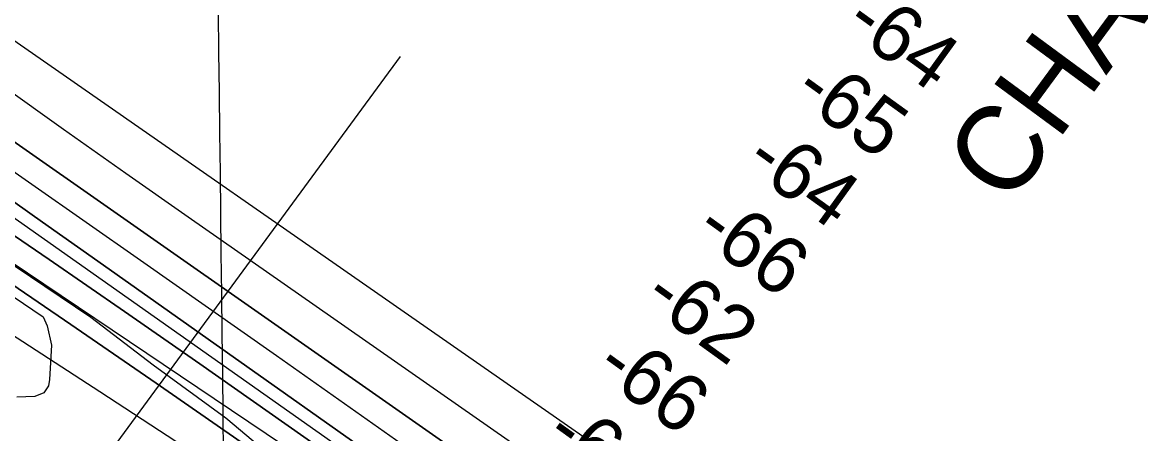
# Model space of a CAD drawing. Extents: x 3677843 to 3715951, y 511991 to 537744.
# Drawn here: x 3702906 to 3704223, y 524204 to 524688 of the extents above; entities that cross this region are included whole.
import ezdxf

# ---------------------------------------------------------------- set-up
doc = ezdxf.new("R2010")
doc.units = 0
for name, color, linetype in [('V-CHAN-NAID', 7, 'Continuous'), ('V-GRID-MAJR', 7, 'Continuous'), ('V-RIVR-EDGE', 7, 'Continuous'), ('V-RIVR-RANG', 7, 'Continuous'), ('V-RRAP-FSHR', 7, 'Continuous'), ('V-SITE-VEGE', 7, 'Continuous'), ('V-TOPO-DPTH', 7, 'Continuous'), ('V-TOPO-MAJR', 7, 'Continuous'), ('V-TOPO-MINR', 7, 'Continuous'), ('V-TOPO-WATR', 7, 'Continuous')]:
    doc.layers.add(name, color=color, linetype=linetype)

msp = doc.modelspace()

# ---------------------------------------------------------------- linework, layer by layer
at = {"layer": 'V-GRID-MAJR'}
msp.add_spline([(3703218.92, 517647.956), (3703148.433, 523705.434), (3703077.91, 529765.996), (3703007.387, 535826.572), (3703007.3510000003, 535829.642)], degree=3, dxfattribs=at)
at = {"layer": 'V-RIVR-EDGE'}
msp.add_lwpolyline([(3702860.7778833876, 524425.095651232), (3702986.6378857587, 524340.7387070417), (3703059.7392354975, 524284.72757157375), (3703145.431038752, 524222.081710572), (3703184.9707108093, 524188.96597552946)], dxfattribs=at)
at = {"layer": 'V-RIVR-RANG'}
msp.add_line((3702936.6821, 524083.4145999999), (3703351.2453, 524647.4513), dxfattribs=at)
at = {"layer": 'V-RRAP-FSHR'}
msp.add_lwpolyline([(3701056.4622498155, 525536.58262885), (3701433.6690341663, 525227.5250925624), (3701785.7284264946, 524951.0020843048), (3702107.905450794, 524750.2366441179), (3702372.494763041, 524658.2118120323), (3702997.044651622, 524253.34269165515), (3703335.867819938, 524031.87401944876), (3703739.1476923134, 523773.37955520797)], dxfattribs=at)
at = {"layer": 'V-SITE-VEGE'}
msp.add_lwpolyline([(3702859.3370000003, 524388.933), (3702930.431, 524340.932), (3702935.273, 524330.63), (3702940.204, 524307.609), (3702937.704, 524267.441), (3702936.563, 524259.882), (3702931.056, 524251.495), (3702920.748, 524247.449), (3702899.29, 524246.50200000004)], dxfattribs=at)
at = {"layer": 'V-TOPO-DPTH'}
for points in [[(3706375.2545277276, 522195.5840800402), (3705965.26635231, 522442.632102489), (3705885.2127786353, 522491.33298004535), (3705805.4382709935, 522540.4825483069), (3705726.082362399, 522590.30515262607), (3705647.0055198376, 522640.5764476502), (3705539.0429392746, 522709.8541036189), (3705514.2229232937, 522725.92330544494), (3705489.4911633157, 522742.1260349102), (3705464.8917873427, 522758.5290558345), (3705440.380667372, 522775.065604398), (3705262.0561539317, 522896.42960968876), (3705148.5604123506, 522973.91038681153), (3705035.2132452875, 523051.6072463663), (3704922.088940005, 523129.62822956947), (3704809.1132092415, 523207.8652952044), (3704549.5022454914, 523388.19932676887), (3704532.6981779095, 523399.8908505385), (3704515.9059506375, 523411.5993282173), (3704499.131483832, 523423.33323675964), (3704482.368857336, 523435.08409921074), (3703543.14, 524094.56), (3702700.998849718, 524683.3522105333)], [(3706375.2545277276, 522195.5840800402), (3705965.26635231, 522442.632102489), (3705885.2127786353, 522491.33298004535), (3705805.4382709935, 522540.4825483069), (3705726.082362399, 522590.30515262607), (3705647.0055198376, 522640.5764476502), (3705539.0429392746, 522709.8541036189), (3705514.2229232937, 522725.92330544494), (3705489.4911633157, 522742.1260349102), (3705464.8917873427, 522758.5290558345), (3705440.380667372, 522775.065604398), (3705262.0561539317, 522896.42960968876), (3705148.5604123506, 522973.91038681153), (3705035.2132452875, 523051.6072463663), (3704922.088940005, 523129.62822956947), (3704809.1132092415, 523207.8652952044), (3704549.5022454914, 523388.19932676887), (3704532.6981779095, 523399.8908505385), (3704515.9059506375, 523411.5993282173), (3704499.131483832, 523423.33323675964), (3704482.368857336, 523435.08409921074), (3703543.14, 524094.56), (3702700.998849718, 524683.3522105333)], [(3702660.7725597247, 524676.0932394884), (3703044.9616721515, 524407.705529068), (3703125.1336791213, 524351.5794193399), (3703205.2306120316, 524295.3466026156), (3703285.2149338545, 524238.95372539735), (3703365.124181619, 524182.4541411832), (3703468.6971747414, 524109.06773898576), (3703496.751300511, 524089.16401376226), (3703524.789000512, 524069.2372071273), (3703552.802061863, 524049.2757783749), (3703580.798697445, 524029.29126821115), (3703963.450078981, 523755.79076567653), (3704051.585886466, 523692.9000555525), (3704139.7873399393, 523630.10169976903), (3704228.0872623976, 523567.4418754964)], [(3702660.7725597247, 524676.0932394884), (3703044.9616721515, 524407.705529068), (3703125.1336791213, 524351.5794193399), (3703205.2306120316, 524295.3466026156), (3703285.2149338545, 524238.95372539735), (3703365.124181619, 524182.4541411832), (3703468.6971747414, 524109.06773898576), (3703496.751300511, 524089.16401376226), (3703524.789000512, 524069.2372071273), (3703552.802061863, 524049.2757783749), (3703580.798697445, 524029.29126821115), (3703963.450078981, 523755.79076567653), (3704051.585886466, 523692.9000555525), (3704139.7873399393, 523630.10169976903), (3704228.0872623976, 523567.4418754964)], [(3702863.9505167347, 524498.6327879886), (3702929.4276771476, 524452.5699971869), (3702994.852528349, 524406.4327151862), (3703475.6429353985, 524066.7674478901), (3703491.290881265, 524055.68720682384), (3703506.922788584, 524044.58443629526), (3703522.5306380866, 524033.4478715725), (3703538.1224490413, 524022.2887773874), (3704073.510735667, 523638.23366324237), (3704140.098152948, 523590.4427715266), (3704206.6696927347, 523542.62978468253), (3704273.217416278, 523494.7836551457)], [(3704273.217416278, 523494.7836551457), (3704206.6696927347, 523542.62978468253), (3704140.098152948, 523590.4427715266), (3704073.510735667, 523638.23366324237), (3703538.1224490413, 524022.2887773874), (3703522.5306380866, 524033.4478715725), (3703506.922788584, 524044.58443629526), (3703491.290881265, 524055.68720682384), (3703475.6429353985, 524066.7674478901), (3702994.852528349, 524406.4327151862), (3702929.4276771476, 524452.5699971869), (3702863.9505167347, 524498.6327879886)], [(3704418.399357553, 523353.08955136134), (3703781.0378353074, 523813.43204509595), (3703732.7020379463, 523848.30173739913), (3703684.3400737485, 523883.13505690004), (3703635.9388592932, 523917.9138171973), (3703587.5114779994, 523952.65620469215), (3703499.1468112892, 524015.9746459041), (3703494.877488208, 524019.0239732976), (3703490.601965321, 524022.0645544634), (3703486.3171427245, 524025.0920162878), (3703482.026120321, 524028.1107318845), (3703114.897522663, 524285.5438962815), (3703026.2838340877, 524347.2184724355), (3702937.3854540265, 524408.4767891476), (3702848.060036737, 524469.1107166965)], [(3702848.060036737, 524469.1107166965), (3702937.3854540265, 524408.4767891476), (3703026.2838340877, 524347.2184724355), (3703114.897522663, 524285.5438962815), (3703482.026120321, 524028.1107318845), (3703486.3171427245, 524025.0920162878), (3703490.601965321, 524022.0645544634), (3703494.877488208, 524019.0239732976), (3703499.1468112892, 524015.9746459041), (3703587.5114779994, 523952.65620469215), (3703635.9388592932, 523917.9138171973), (3703684.3400737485, 523883.13505690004), (3703732.7020379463, 523848.30173739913), (3703781.0378353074, 523813.43204509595), (3704418.399357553, 523353.08955136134)], [(3704253.5469688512, 523427.1083155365), (3704162.7274599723, 523491.4474645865), (3704071.8547543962, 523555.71129124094), (3703980.9022537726, 523619.86213430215), (3703889.896556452, 523683.9376549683), (3703515.039969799, 523947.51937543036), (3703489.046704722, 523965.7880286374), (3703463.048048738, 523984.04900304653), (3703437.0413063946, 524002.2984592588), (3703411.029173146, 524020.54023667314), (3703263.4757159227, 524123.9677159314), (3703163.5156796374, 524193.67490340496), (3703063.33281375, 524263.0586810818), (3702962.815703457, 524331.9573440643), (3702862.075763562, 524400.5325972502)]]:
    msp.add_lwpolyline(points, dxfattribs=at)
at = {"layer": 'V-TOPO-MAJR'}
msp.add_lwpolyline([(3702881.3689934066, 524613.9723965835), (3702954.444596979, 524561.8845442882), (3703027.761821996, 524510.1373442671), (3703101.2401279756, 524458.6172457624), (3703532.472064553, 524157.7487398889), (3703551.201671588, 524144.6376598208), (3703569.9038456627, 524131.4876931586), (3703588.564870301, 524118.27939660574), (3703607.1984619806, 524105.0322134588), (3704419.5351864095, 523525.6062156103)], dxfattribs=at)
at = {"layer": 'V-TOPO-MINR'}
for points in [[(3702707.112973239, 524798.1812433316), (3703601.8200000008, 524175.53), (3704553.759843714, 523518.59209344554), (3704566.6530224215, 523509.712143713), (3704579.5571776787, 523500.84820556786), (3704592.477797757, 523492.00828480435), (3704605.409394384, 523483.1843756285), (3704754.2663015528, 523381.8142394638), (3704841.685512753, 523322.3925194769), (3704929.1726281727, 523263.071130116), (3705016.76159992, 523203.90023669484), (3705104.4184758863, 523144.8296738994), (3705508.1926683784, 522873.23713389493), (3705533.2571324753, 522856.28030483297), (3705558.2605354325, 522839.2344224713), (3705583.1723466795, 522822.0549601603), (3705608.0230967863, 522804.7864445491), (3705724.108707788, 522723.6582843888), (3705806.867595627, 522665.6330982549), (3705889.5079941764, 522607.4401876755), (3705971.970658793, 522548.99569042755), (3706054.31483412, 522490.38346873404)], [(3702700.998849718, 524683.3522105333), (3703543.14, 524094.56), (3704482.368857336, 523435.08409921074), (3704499.131483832, 523423.33323675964), (3704515.9059506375, 523411.5993282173), (3704532.6981779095, 523399.8908505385), (3704549.5022454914, 523388.19932676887), (3704809.1132092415, 523207.8652952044), (3704922.088940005, 523129.62822956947), (3705035.2132452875, 523051.6072463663), (3705148.5604123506, 522973.91038681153), (3705262.0561539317, 522896.42960968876), (3705440.380667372, 522775.065604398), (3705464.8917873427, 522758.5290558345), (3705489.4911633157, 522742.1260349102), (3705514.2229232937, 522725.92330544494), (3705539.0429392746, 522709.8541036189), (3705647.0055198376, 522640.5764476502), (3705726.082362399, 522590.30515262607), (3705805.4382709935, 522540.4825483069), (3705885.2127786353, 522491.33298004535), (3705965.26635231, 522442.632102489), (3706375.2545277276, 522195.5840800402)], [(3702660.7725597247, 524676.0932394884), (3703044.9616721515, 524407.705529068), (3703125.1336791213, 524351.5794193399), (3703205.2306120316, 524295.3466026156), (3703285.2149338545, 524238.95372539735), (3703365.124181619, 524182.4541411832), (3703468.6971747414, 524109.06773898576), (3703496.751300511, 524089.16401376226), (3703524.789000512, 524069.2372071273), (3703552.802061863, 524049.2757783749), (3703580.798697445, 524029.29126821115), (3703963.450078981, 523755.79076567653), (3704051.585886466, 523692.9000555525), (3704139.7873399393, 523630.10169976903), (3704228.0872623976, 523567.4418754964)], [(3702610.2473503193, 524595.5667173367), (3703373.2914846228, 524082.53468956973), (3703391.3169993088, 524070.3583221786), (3703409.3069903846, 524058.12993699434), (3703427.243696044, 524045.8235251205), (3703445.144878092, 524033.4650954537), (3703462.9897770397, 524021.0256281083), (3703480.79515906, 524008.53013348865), (3703498.5412656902, 523995.95059795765), (3703516.247855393, 523983.31503515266), (3703543.1445298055, 523964.0252324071), (3703574.2631273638, 523941.6934368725), (3703605.3728047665, 523919.34922971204), (3703636.469101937, 523896.98640511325), (3703667.556478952, 523874.6111688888), (3704396.712483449, 523349.4675188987)], [(3702741.219710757, 524566.5888102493), (3703478.9162948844, 524046.8886079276), (3703488.7305802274, 524039.9566203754), (3703498.5335531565, 524033.00871303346), (3703508.3195574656, 524026.036926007), (3703518.094249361, 524019.04921919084), (3703719.910736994, 523874.4030870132), (3703830.550996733, 523795.03281277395), (3703941.1456678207, 523715.59912353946), (3704051.6719559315, 523636.07031181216), (3704162.1526553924, 523556.4780850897), (3704439.445258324, 523356.5303950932)], [(3702863.9505167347, 524498.6327879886), (3702929.4276771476, 524452.5699971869), (3702994.852528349, 524406.4327151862), (3703475.6429353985, 524066.7674478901), (3703491.290881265, 524055.68720682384), (3703506.922788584, 524044.58443629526), (3703522.5306380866, 524033.4478715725), (3703538.1224490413, 524022.2887773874), (3704073.510735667, 523638.23366324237), (3704140.098152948, 523590.4427715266), (3704206.6696927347, 523542.62978468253), (3704273.217416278, 523494.7836551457)], [(3702848.060036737, 524469.1107166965), (3702937.3854540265, 524408.4767891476), (3703026.2838340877, 524347.2184724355), (3703114.897522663, 524285.5438962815), (3703482.026120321, 524028.1107318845), (3703486.3171427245, 524025.0920162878), (3703490.601965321, 524022.0645544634), (3703494.877488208, 524019.0239732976), (3703499.1468112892, 524015.9746459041), (3703587.5114779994, 523952.65620469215), (3703635.9388592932, 523917.9138171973), (3703684.3400737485, 523883.13505690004), (3703732.7020379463, 523848.30173739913), (3703781.0378353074, 523813.43204509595), (3704418.399357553, 523353.08955136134)]]:
    msp.add_lwpolyline(points, dxfattribs=at)
at = {"layer": 'V-TOPO-WATR'}
msp.add_lwpolyline([(3702862.075763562, 524400.5325972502), (3702962.815703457, 524331.9573440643), (3703063.33281375, 524263.0586810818), (3703163.5156796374, 524193.67490340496), (3703263.4757159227, 524123.9677159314), (3703411.029173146, 524020.54023667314), (3703437.0413063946, 524002.2984592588), (3703463.048048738, 523984.04900304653), (3703489.046704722, 523965.7880286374), (3703515.039969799, 523947.51937543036), (3703889.896556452, 523683.9376549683), (3703980.9022537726, 523619.86213430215), (3704071.8547543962, 523555.71129124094), (3704162.7274599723, 523491.4474645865), (3704253.5469688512, 523427.1083155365)], dxfattribs=at)

# ---------------------------------------------------------------- texts
at = {"layer": 'V-CHAN-NAID'}
msp.add_text('CHALMETTE BATTLE', height=100.00000199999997, rotation=53.6351001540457, dxfattribs=at).set_placement((3704067.3185924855, 524469.1709993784))
at = {"layer": 'V-RIVR-RANG'}
for s, p in [('-64', (3703870.99204594, 524679.8485317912)), ('-65', (3703810.8112747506, 524599.9573853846)), ('-64', (3703753.62604594, 524517.9065317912)), ('-66', (3703694.729078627, 524437.0897965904)), ('-62', (3703633.9064054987, 524357.6614445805)), ('-66', (3703577.364078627, 524275.14779659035)), ('-60', (3703518.0391766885, 524194.63959098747))]:
    msp.add_text(s, height=67.00000000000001, rotation=324.2093888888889, dxfattribs=at).set_placement(p)

doc.saveas('drawing.dxf')
